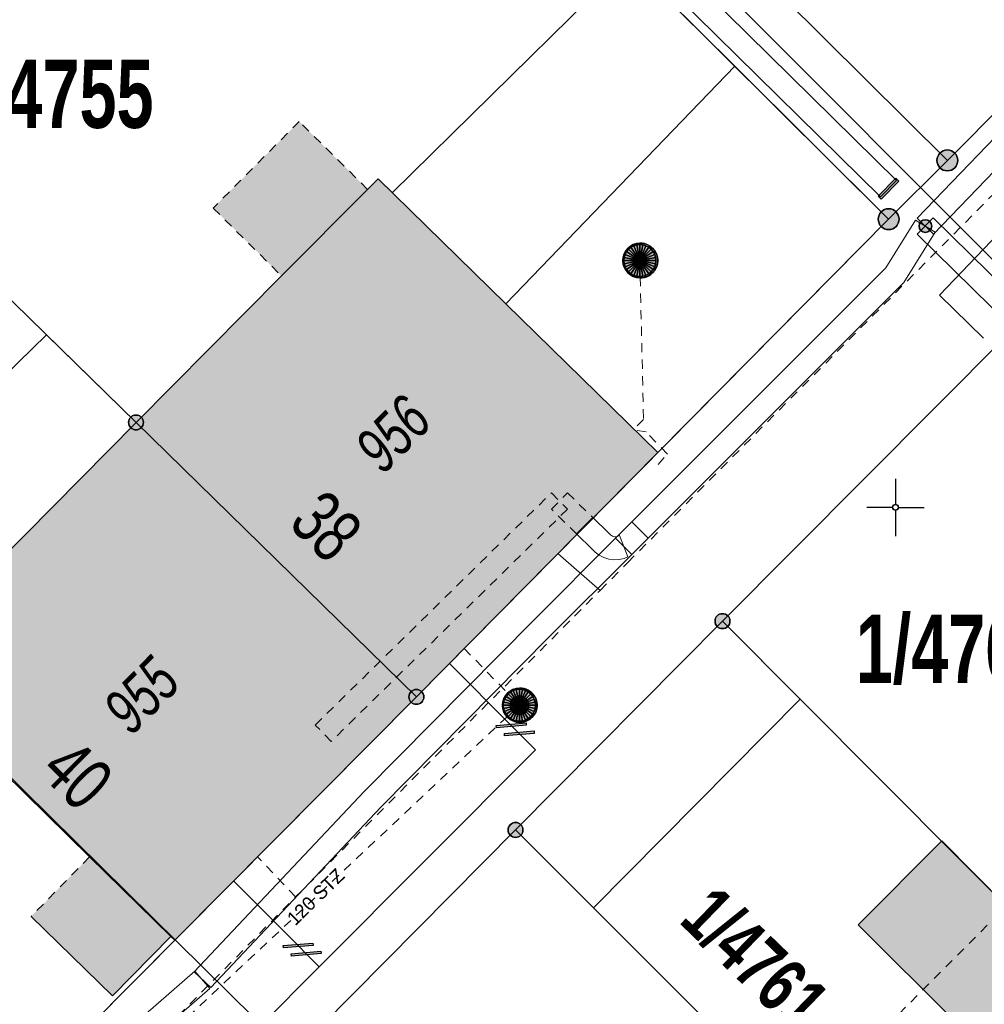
# Model space of a CAD drawing. Header units: metres. Extents: x 2695560 to 2696939, y 1260491 to 1262050.
# Tile 370 of 656: x 2695907 to 2695928, y 1260989 to 1261010. Entities that reach past the tile are written whole.
import ezdxf

# ---------------------------------------------------------------- set-up
doc = ezdxf.new("R2010")
doc.units = ezdxf.units.M
doc.linetypes.add('AUSGEZOGEN', pattern=[0])
doc.linetypes.add('VERDECKT2_S2', pattern=[0.36, 0.2, -0.16])
for name, color, linetype in [('XR$1$AV_Flächen (EO)', 7, 'AUSGEZOGEN'), ('XR$1$AV_Gebäudeflächen (BB)', 7, 'AUSGEZOGEN'), ('XR$1$AV_Gebäudeflächen (EO)', 7, 'AUSGEZOGEN'), ('XR$1$AV_Grenzpunkte', 7, 'AUSGEZOGEN'), ('XR$1$AV_Grundstück-Nr.', 7, 'AUSGEZOGEN'), ('XR$1$AV_Haus-Nr.', 7, 'AUSGEZOGEN'), ('XR$1$AV_Koordinatennetzpunkte', 7, 'AUSGEZOGEN'), ('XR$1$AV_Linien (BB)', 7, 'AUSGEZOGEN'), ('XR$1$AV_Versicherung-Nr.', 7, 'AUSGEZOGEN'), ('XR$1$AW_LK_Schachtdeckel', 24, 'AUSGEZOGEN'), ('XR$1$EW_LK_Knoten', 1, 'AUSGEZOGEN'), ('XR$1$GA_LK_Rohrleitungsteil', 32, 'AUSGEZOGEN'), ('XR$1$Liegenschaftsgrenzen', 7, 'AUSGEZOGEN'), ('XR$1$PFAV', 255, 'AUSGEZOGEN'), ('XR$1$PFAW', 255, 'AUSGEZOGEN'), ('XR$1$RAEW', 8, 'AUSGEZOGEN'), ('XR$1$RP_Abstandslinie', 7, 'AUSGEZOGEN')]:
    doc.layers.add(name, color=color, linetype=linetype)
for name, color, linetype, lineweight in [('XR$2$ABW-Linie-R-ungenau', 4, 'VERDECKT2_S2', 18), ('XR$2$ABW-Punkt', 6, 'AUSGEZOGEN', 18), ('XR$2$ELE-LinieFlaeche-genau', 1, 'AUSGEZOGEN', 18), ('XR$2$ELE-LinieFlaeche-ungenau', 1, 'VERDECKT2_S2', 18), ('XR$2$GAS-Linie-genau', 12, 'AUSGEZOGEN', 18), ('XR$2$KOM-Linie-U-genau', 91, 'AUSGEZOGEN', 18), ('XR$2$WAS-Linie-genau', 5, 'AUSGEZOGEN', 18), ('XR$2$WAS-Linie-ungenau', 5, 'VERDECKT2_S2', 18), ('XR$2$WEI-Text', 59, 'AUSGEZOGEN', 18)]:
    doc.layers.add(name, color=color, linetype=linetype, lineweight=lineweight)
doc.styles.add('ARIAL', font='arial.ttf')
doc.styles.add('TXT', font='txt')

# ---------------------------------------------------------------- blocks, each defined once
blk = doc.blocks.new('BAV15')
at = {"layer": 'XR$1$PFAV', "transparency": 33554687}
blk.add_hatch(color=7, dxfattribs=at).paths.add_polyline_path([(0.5, 0), (0.49, 0.101), (0.459, 0.197), (0.41, 0.286), (0.344, 0.362), (0.264, 0.424), (0.174, 0.469), (0.076, 0.494), (-0.025, 0.499), (-0.125, 0.484), (-0.22, 0.449), (-0.306, 0.395), (-0.379, 0.326), (-0.437, 0.243), (-0.477, 0.15), (-0.497, 0.051), (-0.497, -0.051), (-0.477, -0.15), (-0.437, -0.243), (-0.379, -0.326), (-0.306, -0.395), (-0.22, -0.449), (-0.125, -0.484), (-0.025, -0.499), (0.076, -0.494), (0.174, -0.469), (0.264, -0.424), (0.344, -0.362), (0.41, -0.286), (0.459, -0.197), (0.49, -0.101)])
at = {"color": 7, "transparency": 33554687}
for start, end in [(90, 270), (270, 90)]:
    blk.add_arc((0, 0), 0.5, start, end, dxfattribs=at)
at = {"layer": 'XR$1$PFAV', "transparency": 33554687}
blk.add_circle((0, 0), 0.5, dxfattribs=at)
blk = doc.blocks.new('BAV2041')
at = {"color": 7, "transparency": 33554687}
for p, q in [((0, 0.5), (0, 0.05)), ((-0.05, 0), (-0.5, 0)), ((0.05, 0), (0.5, 0)), ((0, -0.05), (0, -0.5))]:
    blk.add_line(p, q, dxfattribs=at)
blk.add_circle((0, 0), 0.05, dxfattribs=at)
for start, end in [(90, 270), (270, 90)]:
    blk.add_arc((0, 0), 0.05, start, end, dxfattribs=at)
blk = doc.blocks.new('BAW2082')
at = {"layer": 'XR$1$PFAW', "transparency": 33554687}
blk.add_hatch(color=7, dxfattribs=at).paths.add_polyline_path([(0.509, -0.003), (0.499, 0.098), (0.469, 0.194), (0.42, 0.283), (0.354, 0.359), (0.274, 0.421), (0.183, 0.466), (0.085, 0.491), (-0.016, 0.496), (-0.116, 0.481), (-0.211, 0.446), (-0.297, 0.392), (-0.37, 0.323), (-0.428, 0.24), (-0.468, 0.147), (-0.488, 0.047), (-0.488, -0.054), (-0.468, -0.153), (-0.428, -0.246), (-0.37, -0.329), (-0.297, -0.398), (-0.211, -0.452), (-0.116, -0.487), (-0.016, -0.502), (0.085, -0.497), (0.183, -0.472), (0.274, -0.427), (0.354, -0.366), (0.42, -0.289), (0.469, -0.2), (0.499, -0.104)])
at = {"transparency": 33554687}
for start, end in [(91.1948, 268.8052), (268.8052, 91.1948)]:
    blk.add_arc((0.01, 0), 0.5, start, end, dxfattribs=at)
at = {"layer": 'XR$1$PFAW', "transparency": 33554687}
blk.add_circle((0.009, -0.003), 0.5, dxfattribs=at)
blk = doc.blocks.new('BAW2088')
at = {"layer": 'XR$1$PFAW', "transparency": 33554687}
blk.add_hatch(color=253, dxfattribs=at).paths.add_polyline_path([(0.51, 0), (0.5, 0.101), (0.47, 0.197), (0.421, 0.286), (0.355, 0.362), (0.275, 0.424), (0.184, 0.469), (0.086, 0.494), (-0.015, 0.499), (-0.115, 0.484), (-0.21, 0.449), (-0.296, 0.395), (-0.369, 0.326), (-0.427, 0.243), (-0.467, 0.15), (-0.487, 0.051), (-0.487, -0.051), (-0.467, -0.15), (-0.427, -0.243), (-0.369, -0.326), (-0.296, -0.395), (-0.21, -0.449), (-0.115, -0.484), (-0.015, -0.499), (0.086, -0.494), (0.184, -0.469), (0.275, -0.424), (0.355, -0.362), (0.421, -0.286), (0.47, -0.197), (0.5, -0.101)])
at = {"transparency": 33554687}
for start, end in [(91.1948, 268.8052), (268.8052, 91.1948)]:
    blk.add_arc((0.01, 0), 0.5, start, end, dxfattribs=at)
at = {"layer": 'XR$1$PFAW', "transparency": 33554687}
blk.add_circle((0.01, 0), 0.5, dxfattribs=at)
blk = doc.blocks.new('BGA2013')
at = {"transparency": 33554687}
blk.add_hatch(color=36, dxfattribs=at).paths.add_polyline_path([(-0.291, -0.409), (0.352, 0.357), (0.291, 0.409), (-0.352, -0.357)])
at = {"color": 32, "transparency": 33554687}
blk.add_lwpolyline([(-0.291, -0.409), (-0.352, -0.357), (0.291, 0.409), (0.352, 0.357), (-0.291, -0.409)], close=True, dxfattribs=at)
blk = doc.blocks.new('BEW957')
at = {"layer": 'XR$1$RAEW', "transparency": 33554687}
blk.add_hatch(color=1, dxfattribs=at).paths.add_polyline_path([(-0.5, 0), (-0.497, -0.051), (-0.49, -0.101), (-0.477, -0.15), (-0.459, -0.197), (-0.437, -0.243), (-0.41, -0.286), (-0.379, -0.326), (-0.344, -0.362), (-0.306, -0.395), (-0.264, -0.424), (-0.22, -0.449), (-0.174, -0.469), (-0.125, -0.484), (-0.076, -0.494), (-0.025, -0.499), (0.025, -0.499), (0.076, -0.494), (0.125, -0.484), (0.174, -0.469), (0.22, -0.449), (0.264, -0.424), (0.306, -0.395), (0.344, -0.362), (0.379, -0.326), (0.41, -0.286), (0.437, -0.243), (0.459, -0.197), (0.477, -0.15), (0.49, -0.101), (0.497, -0.051), (0.5, 0), (0.497, 0.051), (0.49, 0.101), (0.477, 0.15), (0.459, 0.197), (0.437, 0.243), (0.41, 0.286), (0.379, 0.326), (0.344, 0.362), (0.306, 0.395), (0.264, 0.424), (0.22, 0.449), (0.174, 0.469), (0.125, 0.484), (0.076, 0.494), (0.025, 0.499), (-0.025, 0.499), (-0.076, 0.494), (-0.125, 0.484), (-0.174, 0.469), (-0.22, 0.449), (-0.264, 0.424), (-0.306, 0.395), (-0.344, 0.362), (-0.379, 0.326), (-0.41, 0.286), (-0.437, 0.243), (-0.459, 0.197), (-0.477, 0.15), (-0.49, 0.101), (-0.497, 0.051)])
at = {"color": 1, "transparency": 33554687}
for start, end in [(90, 180), (180, 270), (0, 90), (270, 0)]:
    blk.add_arc((0, 0), 0.5, start, end, dxfattribs=at)
at = {"layer": 'XR$1$RAEW', "color": 1, "transparency": 33554687}
blk.add_circle((0, 0), 0.5, dxfattribs=at)
blk = doc.blocks.new('BEWG5')
at = {"transparency": 33554687}
blk.add_hatch(color=1, dxfattribs=at).paths.add_polyline_path([(-0.083375, -0.5), (0.083375, -0.5), (0.083375, 0.5), (-0.083375, 0.5)])
at = {"color": 1, "transparency": 33554687}
blk.add_lwpolyline([(-0.083375, -0.5), (0.083375, -0.5), (0.083375, 0.5), (-0.083375, 0.5), (-0.083375, -0.5)], close=True, dxfattribs=at)
blk = doc.blocks.new('ABW-NORMSCHACHT_WEITERE')
at = {"layer": 'XR$2$ABW-Punkt', "linetype": 'AUSGEZOGEN', "lineweight": 25, "transparency": 33554687}
for points in [[(-196, 39, 2500), (0, 0, 2500), (-200, 0, 2500)], [(-196, 39), (0, 0), (-200, 0)], [(-196, 39, 2500), (-196, 39), (-200, 0), (-200, 0, 2500)], [(-200, 0, 2500), (0, 0, 2500), (-196, -39, 2500)], [(-200, 0), (0, 0), (-196, -39)], [(-185, 77, 2500), (0, 0, 2500), (-196, 39, 2500)], [(-185, 77), (0, 0), (-196, 39)], [(-185, 77, 2500), (-185, 77), (-196, 39), (-196, 39, 2500)], [(-196, -39, 2500), (0, 0, 2500), (-185, -77, 2500)], [(-196, -39), (0, 0), (-185, -77)], [(-166, 111, 2500), (0, 0, 2500), (-185, 77, 2500)], [(-166, 111), (0, 0), (-185, 77)], [(-166, 111, 2500), (-166, 111), (-185, 77), (-185, 77, 2500)], [(-185, -77, 2500), (0, 0, 2500), (-166, -111, 2500)], [(-185, -77), (0, 0), (-166, -111)], [(-141, 141, 2500), (0, 0, 2500), (-166, 111, 2500)], [(-141, 141), (0, 0), (-166, 111)], [(-141, 141, 2500), (-141, 141), (-166, 111), (-166, 111, 2500)], [(-166, -111, 2500), (0, 0, 2500), (-141, -141, 2500)], [(-166, -111), (0, 0), (-141, -141)], [(-111, 166, 2500), (0, 0, 2500), (-141, 141, 2500)], [(-111, 166), (0, 0), (-141, 141)], [(-111, 166, 2500), (-111, 166), (-141, 141), (-141, 141, 2500)], [(-141, -141, 2500), (0, 0, 2500), (-111, -166, 2500)], [(-141, -141), (0, 0), (-111, -166)], [(-77, 185, 2500), (0, 0, 2500), (-111, 166, 2500)], [(-77, 185), (0, 0), (-111, 166)], [(-77, 185, 2500), (-77, 185), (-111, 166), (-111, 166, 2500)], [(-111, -166, 2500), (0, 0, 2500), (-77, -185, 2500)], [(-111, -166), (0, 0), (-77, -185)], [(-39, 196, 2500), (0, 0, 2500), (-77, 185, 2500)], [(-39, 196), (0, 0), (-77, 185)], [(-39, 196, 2500), (-39, 196), (-77, 185), (-77, 185, 2500)], [(-77, -185, 2500), (0, 0, 2500), (-39, -196, 2500)], [(-77, -185), (0, 0), (-39, -196)], [(0, 200, 2500), (0, 0, 2500), (-39, 196, 2500)], [(0, 200), (0, 0), (-39, 196)], [(0, 200, 2500), (0, 200), (-39, 196), (-39, 196, 2500)], [(-39, -196, 2500), (0, 0, 2500), (0, -200, 2500)], [(-39, -196), (0, 0), (0, -200)], [(39, 196, 2500), (0, 0, 2500), (0, 200, 2500)], [(39, 196), (0, 0), (0, 200)], [(39, 196, 2500), (39, 196), (0, 200), (0, 200, 2500)], [(77, 185, 2500), (0, 0, 2500), (39, 196, 2500)], [(77, 185), (0, 0), (39, 196)], [(111, 166, 2500), (0, 0, 2500), (77, 185, 2500)], [(111, 166), (0, 0), (77, 185)], [(141, 141, 2500), (0, 0, 2500), (111, 166, 2500)], [(141, 141), (0, 0), (111, 166)], [(166, 111, 2500), (0, 0, 2500), (141, 141, 2500)], [(166, 111), (0, 0), (141, 141)], [(185, 77, 2500), (0, 0, 2500), (166, 111, 2500)], [(185, 77), (0, 0), (166, 111)], [(196, 39, 2500), (0, 0, 2500), (185, 77, 2500)], [(196, 39), (0, 0), (185, 77)], [(200, 0, 2500), (0, 0, 2500), (196, 39, 2500)], [(200, 0), (0, 0), (196, 39)], [(0, -200, 2500), (0, 0, 2500), (39, -196, 2500)], [(39, -196, 2500), (0, 0, 2500), (77, -185, 2500)], [(77, -185, 2500), (0, 0, 2500), (111, -166, 2500)], [(111, -166, 2500), (0, 0, 2500), (141, -141, 2500)], [(141, -141, 2500), (0, 0, 2500), (166, -111, 2500)], [(166, -111, 2500), (0, 0, 2500), (185, -77, 2500)], [(185, -77, 2500), (0, 0, 2500), (196, -39, 2500)], [(196, -39, 2500), (0, 0, 2500), (200, 0, 2500)], [(0, -200), (0, 0), (39, -196)], [(39, -196), (0, 0), (77, -185)], [(77, -185), (0, 0), (111, -166)], [(111, -166), (0, 0), (141, -141)], [(141, -141), (0, 0), (166, -111)], [(166, -111), (0, 0), (185, -77)], [(185, -77), (0, 0), (196, -39)], [(196, -39), (0, 0), (200, 0)], [(77, 185, 2500), (77, 185), (39, 196), (39, 196, 2500)], [(111, 166, 2500), (111, 166), (77, 185), (77, 185, 2500)], [(141, 141, 2500), (141, 141), (111, 166), (111, 166, 2500)], [(166, 111, 2500), (166, 111), (141, 141), (141, 141, 2500)], [(185, 77, 2500), (185, 77), (166, 111), (166, 111, 2500)], [(196, 39, 2500), (196, 39), (185, 77), (185, 77, 2500)], [(200, 0, 2500), (200, 0), (196, 39), (196, 39, 2500)], [(-200, 0, 2500), (-200, 0), (-196, -39), (-196, -39, 2500)], [(-196, -39, 2500), (-196, -39), (-185, -77), (-185, -77, 2500)], [(-185, -77, 2500), (-185, -77), (-166, -111), (-166, -111, 2500)], [(-166, -111, 2500), (-166, -111), (-141, -141), (-141, -141, 2500)], [(-141, -141, 2500), (-141, -141), (-111, -166), (-111, -166, 2500)], [(-111, -166, 2500), (-111, -166), (-77, -185), (-77, -185, 2500)], [(-77, -185, 2500), (-77, -185), (-39, -196), (-39, -196, 2500)], [(-39, -196, 2500), (-39, -196), (0, -200), (0, -200, 2500)], [(0, -200, 2500), (0, -200), (39, -196), (39, -196, 2500)], [(39, -196, 2500), (39, -196), (77, -185), (77, -185, 2500)], [(77, -185, 2500), (77, -185), (111, -166), (111, -166, 2500)], [(111, -166, 2500), (111, -166), (141, -141), (141, -141, 2500)], [(141, -141, 2500), (141, -141), (166, -111), (166, -111, 2500)], [(166, -111, 2500), (166, -111), (185, -77), (185, -77, 2500)], [(185, -77, 2500), (185, -77), (196, -39), (196, -39, 2500)], [(196, -39, 2500), (196, -39), (200, 0), (200, 0, 2500)]]:
    blk.add_3dface(points, dxfattribs=at)
blk = doc.blocks.new('ABW-SCHLAMMSAMMLER_RUND')
at = {"layer": 'XR$2$ABW-Punkt', "linetype": 'AUSGEZOGEN', "lineweight": 13, "transparency": 33554687}
for p, q in [((-70, 75, 2500), (70, 75, 2500)), ((-70, -75, 2500), (70, -75, 2500))]:
    blk.add_line(p, q, dxfattribs=at)
blk.add_polyline3d([(90, 0, 2500), (0, 0, 2500), (-90, 0, 2500)], dxfattribs=at)
at = {"layer": 'XR$2$ABW-Punkt', "linetype": 'AUSGEZOGEN', "lineweight": 25, "transparency": 33554687}
for points in [[(-147, 29, 2500), (0, 0, 2500), (-150, 0, 2500)], [(-147, 29), (0, 0), (-150, 0)], [(-147, 29, 2500), (-147, 29), (-150, 0), (-150, 0, 2500)], [(-150, 0, 2500), (0, 0, 2500), (-147, -29, 2500)], [(-150, 0), (0, 0), (-147, -29)], [(-139, 57, 2500), (0, 0, 2500), (-147, 29, 2500)], [(-139, 57), (0, 0), (-147, 29)], [(-139, 57, 2500), (-139, 57), (-147, 29), (-147, 29, 2500)], [(-147, -29, 2500), (0, 0, 2500), (-139, -57, 2500)], [(-147, -29), (0, 0), (-139, -57)], [(-125, 83, 2500), (0, 0, 2500), (-139, 57, 2500)], [(-125, 83), (0, 0), (-139, 57)], [(-125, 83, 2500), (-125, 83), (-139, 57), (-139, 57, 2500)], [(-139, -57, 2500), (0, 0, 2500), (-125, -83, 2500)], [(-139, -57), (0, 0), (-125, -83)], [(-106, 106, 2500), (0, 0, 2500), (-125, 83, 2500)], [(-106, 106), (0, 0), (-125, 83)], [(-106, 106, 2500), (-106, 106), (-125, 83), (-125, 83, 2500)], [(-125, -83, 2500), (0, 0, 2500), (-106, -106, 2500)], [(-125, -83), (0, 0), (-106, -106)], [(-83, 125, 2500), (0, 0, 2500), (-106, 106, 2500)], [(-83, 125), (0, 0), (-106, 106)], [(-83, 125, 2500), (-83, 125), (-106, 106), (-106, 106, 2500)], [(-106, -106, 2500), (0, 0, 2500), (-83, -125, 2500)], [(-106, -106), (0, 0), (-83, -125)], [(-57, 139, 2500), (0, 0, 2500), (-83, 125, 2500)], [(-57, 139), (0, 0), (-83, 125)], [(-57, 139, 2500), (-57, 139), (-83, 125), (-83, 125, 2500)], [(-83, -125, 2500), (0, 0, 2500), (-57, -139, 2500)], [(-83, -125), (0, 0), (-57, -139)], [(-29, 147, 2500), (0, 0, 2500), (-57, 139, 2500)], [(-29, 147), (0, 0), (-57, 139)], [(-29, 147, 2500), (-29, 147), (-57, 139), (-57, 139, 2500)], [(-57, -139, 2500), (0, 0, 2500), (-29, -147, 2500)], [(-57, -139), (0, 0), (-29, -147)], [(0, 150, 2500), (0, 0, 2500), (-29, 147, 2500)], [(0, 150), (0, 0), (-29, 147)], [(0, 150, 2500), (0, 150), (-29, 147), (-29, 147, 2500)], [(-29, -147, 2500), (0, 0, 2500), (0, -150, 2500)], [(-29, -147), (0, 0), (0, -150)], [(29, 147, 2500), (0, 0, 2500), (0, 150, 2500)], [(29, 147), (0, 0), (0, 150)], [(29, 147, 2500), (29, 147), (0, 150), (0, 150, 2500)], [(57, 139, 2500), (0, 0, 2500), (29, 147, 2500)], [(57, 139), (0, 0), (29, 147)], [(83, 125, 2500), (0, 0, 2500), (57, 139, 2500)], [(83, 125), (0, 0), (57, 139)], [(106, 106, 2500), (0, 0, 2500), (83, 125, 2500)], [(106, 106), (0, 0), (83, 125)], [(125, 83, 2500), (0, 0, 2500), (106, 106, 2500)], [(125, 83), (0, 0), (106, 106)], [(139, 57, 2500), (0, 0, 2500), (125, 83, 2500)], [(139, 57), (0, 0), (125, 83)], [(147, 29, 2500), (0, 0, 2500), (139, 57, 2500)], [(147, 29), (0, 0), (139, 57)], [(150, 0, 2500), (0, 0, 2500), (147, 29, 2500)], [(150, 0), (0, 0), (147, 29)], [(0, -150, 2500), (0, 0, 2500), (29, -147, 2500)], [(29, -147, 2500), (0, 0, 2500), (57, -139, 2500)], [(57, -139, 2500), (0, 0, 2500), (83, -125, 2500)], [(83, -125, 2500), (0, 0, 2500), (106, -106, 2500)], [(106, -106, 2500), (0, 0, 2500), (125, -83, 2500)], [(125, -83, 2500), (0, 0, 2500), (139, -57, 2500)], [(139, -57, 2500), (0, 0, 2500), (147, -29, 2500)], [(147, -29, 2500), (0, 0, 2500), (150, 0, 2500)], [(0, -150), (0, 0), (29, -147)], [(29, -147), (0, 0), (57, -139)], [(57, -139), (0, 0), (83, -125)], [(83, -125), (0, 0), (106, -106)], [(106, -106), (0, 0), (125, -83)], [(125, -83), (0, 0), (139, -57)], [(139, -57), (0, 0), (147, -29)], [(147, -29), (0, 0), (150, 0)], [(57, 139, 2500), (57, 139), (29, 147), (29, 147, 2500)], [(83, 125, 2500), (83, 125), (57, 139), (57, 139, 2500)], [(106, 106, 2500), (106, 106), (83, 125), (83, 125, 2500)], [(125, 83, 2500), (125, 83), (106, 106), (106, 106, 2500)], [(139, 57, 2500), (139, 57), (125, 83), (125, 83, 2500)], [(147, 29, 2500), (147, 29), (139, 57), (139, 57, 2500)], [(150, 0, 2500), (150, 0), (147, 29), (147, 29, 2500)], [(-150, 0, 2500), (-150, 0), (-147, -29), (-147, -29, 2500)], [(-147, -29, 2500), (-147, -29), (-139, -57), (-139, -57, 2500)], [(-139, -57, 2500), (-139, -57), (-125, -83), (-125, -83, 2500)], [(-125, -83, 2500), (-125, -83), (-106, -106), (-106, -106, 2500)], [(-106, -106, 2500), (-106, -106), (-83, -125), (-83, -125, 2500)], [(-83, -125, 2500), (-83, -125), (-57, -139), (-57, -139, 2500)], [(-57, -139, 2500), (-57, -139), (-29, -147), (-29, -147, 2500)], [(-29, -147, 2500), (-29, -147), (0, -150), (0, -150, 2500)], [(0, -150, 2500), (0, -150), (29, -147), (29, -147, 2500)], [(29, -147, 2500), (29, -147), (57, -139), (57, -139, 2500)], [(57, -139, 2500), (57, -139), (83, -125), (83, -125, 2500)], [(83, -125, 2500), (83, -125), (106, -106), (106, -106, 2500)], [(106, -106, 2500), (106, -106), (125, -83), (125, -83, 2500)], [(125, -83, 2500), (125, -83), (139, -57), (139, -57, 2500)], [(139, -57, 2500), (139, -57), (147, -29), (147, -29, 2500)], [(147, -29, 2500), (147, -29), (150, 0), (150, 0, 2500)]]:
    blk.add_3dface(points, dxfattribs=at)
blk = doc.blocks.new('ABW-DECKEL')
at = {"layer": 'XR$2$ABW-Punkt', "linetype": 'AUSGEZOGEN', "lineweight": 25, "transparency": 33554687}
for points in [[(-247, 247, 2500), (0, 0, 2500), (-291, 194, 2500)], [(-247, 247), (0, 0), (-291, 194)], [(-247, 247, 2500), (-247, 247), (-291, 194), (-291, 194, 2500)], [(-194, 291, 2500), (0, 0, 2500), (-247, 247, 2500)], [(-194, 291), (0, 0), (-247, 247)], [(-194, 291, 2500), (-194, 291), (-247, 247), (-247, 247, 2500)], [(-134, 323, 2500), (0, 0, 2500), (-194, 291, 2500)], [(-134, 323), (0, 0), (-194, 291)], [(-134, 323, 2500), (-134, 323), (-194, 291), (-194, 291, 2500)], [(-68, 343, 2500), (0, 0, 2500), (-134, 323, 2500)], [(-68, 343), (0, 0), (-134, 323)], [(-68, 343, 2500), (-68, 343), (-134, 323), (-134, 323, 2500)], [(0, 350, 2500), (0, 0, 2500), (-68, 343, 2500)], [(0, 350), (0, 0), (-68, 343)], [(0, 350, 2500), (0, 350), (-68, 343), (-68, 343, 2500)], [(68, 343, 2500), (0, 0, 2500), (0, 350, 2500)], [(68, 343), (0, 0), (0, 350)], [(68, 343, 2500), (68, 343), (0, 350), (0, 350, 2500)], [(134, 323, 2500), (0, 0, 2500), (68, 343, 2500)], [(134, 323), (0, 0), (68, 343)], [(194, 291, 2500), (0, 0, 2500), (134, 323, 2500)], [(194, 291), (0, 0), (134, 323)], [(247, 247, 2500), (0, 0, 2500), (194, 291, 2500)], [(247, 247), (0, 0), (194, 291)], [(291, 194, 2500), (0, 0, 2500), (247, 247, 2500)], [(291, 194), (0, 0), (247, 247)], [(134, 323, 2500), (134, 323), (68, 343), (68, 343, 2500)], [(194, 291, 2500), (194, 291), (134, 323), (134, 323, 2500)], [(247, 247, 2500), (247, 247), (194, 291), (194, 291, 2500)], [(291, 194, 2500), (291, 194), (247, 247), (247, 247, 2500)], [(-343, 68, 2500), (0, 0, 2500), (-350, 0, 2500)], [(-343, 68), (0, 0), (-350, 0)], [(-343, 68, 2500), (-343, 68), (-350, 0), (-350, 0, 2500)], [(-350, 0, 2500), (0, 0, 2500), (-343, -68, 2500)], [(-350, 0), (0, 0), (-343, -68)], [(-323, 134, 2500), (0, 0, 2500), (-343, 68, 2500)], [(-323, 134), (0, 0), (-343, 68)], [(-323, 134, 2500), (-323, 134), (-343, 68), (-343, 68, 2500)], [(-343, -68, 2500), (0, 0, 2500), (-323, -134, 2500)], [(-343, -68), (0, 0), (-323, -134)], [(-291, 194, 2500), (0, 0, 2500), (-323, 134, 2500)], [(-291, 194), (0, 0), (-323, 134)], [(-291, 194, 2500), (-291, 194), (-323, 134), (-323, 134, 2500)], [(-323, -134, 2500), (0, 0, 2500), (-291, -194, 2500)], [(-323, -134), (0, 0), (-291, -194)], [(-291, -194, 2500), (0, 0, 2500), (-247, -247, 2500)], [(-291, -194), (0, 0), (-247, -247)], [(-247, -247, 2500), (0, 0, 2500), (-194, -291, 2500)], [(-247, -247), (0, 0), (-194, -291)], [(-194, -291, 2500), (0, 0, 2500), (-134, -323, 2500)], [(-194, -291), (0, 0), (-134, -323)], [(-134, -323, 2500), (0, 0, 2500), (-68, -343, 2500)], [(-134, -323), (0, 0), (-68, -343)], [(-68, -343, 2500), (0, 0, 2500), (0, -350, 2500)], [(-68, -343), (0, 0), (0, -350)], [(323, 134, 2500), (0, 0, 2500), (291, 194, 2500)], [(323, 134), (0, 0), (291, 194)], [(343, 68, 2500), (0, 0, 2500), (323, 134, 2500)], [(343, 68), (0, 0), (323, 134)], [(350, 0, 2500), (0, 0, 2500), (343, 68, 2500)], [(350, 0), (0, 0), (343, 68)], [(0, -350, 2500), (0, 0, 2500), (68, -343, 2500)], [(68, -343, 2500), (0, 0, 2500), (134, -323, 2500)], [(134, -323, 2500), (0, 0, 2500), (194, -291, 2500)], [(194, -291, 2500), (0, 0, 2500), (247, -247, 2500)], [(247, -247, 2500), (0, 0, 2500), (291, -194, 2500)], [(291, -194, 2500), (0, 0, 2500), (323, -134, 2500)], [(323, -134, 2500), (0, 0, 2500), (343, -68, 2500)], [(343, -68, 2500), (0, 0, 2500), (350, 0, 2500)], [(0, -350), (0, 0), (68, -343)], [(68, -343), (0, 0), (134, -323)], [(134, -323), (0, 0), (194, -291)], [(194, -291), (0, 0), (247, -247)], [(247, -247), (0, 0), (291, -194)], [(291, -194), (0, 0), (323, -134)], [(323, -134), (0, 0), (343, -68)], [(343, -68), (0, 0), (350, 0)], [(323, 134, 2500), (323, 134), (291, 194), (291, 194, 2500)], [(343, 68, 2500), (343, 68), (323, 134), (323, 134, 2500)], [(350, 0, 2500), (350, 0), (343, 68), (343, 68, 2500)], [(-350, 0, 2500), (-350, 0), (-343, -68), (-343, -68, 2500)], [(-343, -68, 2500), (-343, -68), (-323, -134), (-323, -134, 2500)], [(-323, -134, 2500), (-323, -134), (-291, -194), (-291, -194, 2500)], [(-291, -194, 2500), (-291, -194), (-247, -247), (-247, -247, 2500)], [(247, -247, 2500), (247, -247), (291, -194), (291, -194, 2500)], [(291, -194, 2500), (291, -194), (323, -134), (323, -134, 2500)], [(323, -134, 2500), (323, -134), (343, -68), (343, -68, 2500)], [(343, -68, 2500), (343, -68), (350, 0), (350, 0, 2500)], [(-247, -247, 2500), (-247, -247), (-194, -291), (-194, -291, 2500)], [(-194, -291, 2500), (-194, -291), (-134, -323), (-134, -323, 2500)], [(-134, -323, 2500), (-134, -323), (-68, -343), (-68, -343, 2500)], [(-68, -343, 2500), (-68, -343), (0, -350), (0, -350, 2500)], [(0, -350, 2500), (0, -350), (68, -343), (68, -343, 2500)], [(68, -343, 2500), (68, -343), (134, -323), (134, -323, 2500)], [(134, -323, 2500), (134, -323), (194, -291), (194, -291, 2500)], [(194, -291, 2500), (194, -291), (247, -247), (247, -247, 2500)]]:
    blk.add_3dface(points, dxfattribs=at)

msp = doc.modelspace()

# ---------------------------------------------------------------- hatches: boundary and pattern name
at = {"layer": 'XR$1$AV_Gebäudeflächen (BB)', "true_color": 0xd2d2d2, "transparency": 33554687}
for points in [[(2695909.42, 1261001.66), (2695915.53, 1260995.68), (2695920.791, 1261001.002), (2695917.482, 1261004.242), (2695914.695, 1261006.97), (2695914.466, 1261006.739), (2695912.591, 1261004.852)], [(2695915.53, 1260995.68), (2695909.42, 1261001.66), (2695904.176, 1260996.349), (2695908.41, 1260992.194), (2695910.178, 1260990.46), (2695910.264, 1260990.376)], [(2695924.59, 1260985.88), (2695930.72, 1260979.86), (2695935.17, 1260984.42), (2695929.1, 1260990.4), (2695926.977, 1260992.544), (2695925.155, 1260990.715), (2695927.287, 1260988.59)]]:
    msp.add_hatch(color=254, dxfattribs=at).paths.add_polyline_path(points)
at = {"layer": 'XR$1$AV_Gebäudeflächen (EO)', "true_color": 0xebebeb, "transparency": 33554687}
for points in [[(2695911.102, 1261006.332), (2695912.591, 1261004.852), (2695914.466, 1261006.739), (2695912.976, 1261008.219)], [(2695907.138, 1260990.897), (2695908.906, 1260989.162), (2695910.178, 1260990.46), (2695908.41, 1260992.194)]]:
    msp.add_hatch(color=7, dxfattribs=at).paths.add_polyline_path(points)

# ---------------------------------------------------------------- linework, layer by layer
at = {"layer": 'XR$1$AV_Flächen (EO)', "color": 7, "linetype": 'AUSGEZOGEN', "transparency": 33554687}
msp.add_line((2695912.591, 1261004.852), (2695914.466, 1261006.739), dxfattribs=at)
at = {"layer": 'XR$1$AV_Flächen (EO)', "color": 7, "linetype": 'VERDECKT2_S2', "transparency": 33554687}
for p, q in [((2695911.102, 1261006.332), (2695912.591, 1261004.852)), ((2695908.41, 1260992.194), (2695907.138, 1260990.897))]:
    msp.add_line(p, q, dxfattribs=at)
msp.add_lwpolyline([(2695914.466, 1261006.739), (2695912.976, 1261008.219), (2695911.102, 1261006.332)], dxfattribs=at)
at = {"layer": 'XR$1$AV_Flächen (EO)', "color": 7, "linetype": 'AUSGEZOGEN', "transparency": 33554687}
msp.add_lwpolyline([(2695907.138, 1260990.897), (2695908.906, 1260989.162), (2695910.178, 1260990.46), (2695908.41, 1260992.194)], dxfattribs=at)
at = {"layer": 'XR$1$AV_Linien (BB)', "color": 7, "linetype": 'AUSGEZOGEN', "transparency": 33554687}
for p, q in [((2695912.83, 1261019.01), (2695922.469, 1261009.423)), ((2695927.1, 1261007.37), (2695922.696, 1261011.746)), ((2695930.578, 1261010.869), (2695927.1, 1261007.37)), ((2695917.482, 1261004.242), (2695922.469, 1261009.423)), ((2695925.82, 1261006.09), (2695922.469, 1261009.423)), ((2695920.791, 1261001.002), (2695925.82, 1261006.09)), ((2695917.482, 1261004.242), (2695920.791, 1261001.002)), ((2695922.2, 1260997.33), (2695928.4, 1261003.56)), ((2695904.176, 1260996.349), (2695909.42, 1261001.66)), ((2695909.42, 1261001.66), (2695915.53, 1260995.68)), ((2695920.791, 1261001.002), (2695915.53, 1260995.68)), ((2695917.69, 1260992.78), (2695922.2, 1260997.33)), ((2695915.53, 1260995.68), (2695910.264, 1260990.376)), ((2695909.65, 1260984.67), (2695917.69, 1260992.78)), ((2695910.264, 1260990.376), (2695907.09, 1260987.18))]:
    msp.add_line(p, q, dxfattribs=at)
for points in [[(2695909.42, 1261001.66), (2695912.591, 1261004.852), (2695914.466, 1261006.739), (2695914.695, 1261006.97), (2695917.482, 1261004.242)], [(2695909.42, 1261001.66), (2695907.467, 1261003.568), (2695905.304, 1261001.461), (2695903.483, 1261003.33), (2695900.721, 1261000.233), (2695898.901, 1260995.255)], [(2695922.2, 1260997.33), (2695923.893, 1260995.629), (2695919.387, 1260991.083), (2695917.69, 1260992.78)], [(2695910.264, 1260990.376), (2695910.178, 1260990.46), (2695908.41, 1260992.194), (2695904.176, 1260996.349)], [(2695924.59, 1260985.88), (2695927.287, 1260988.59), (2695925.155, 1260990.715), (2695926.977, 1260992.544), (2695929.1, 1260990.4)]]:
    msp.add_lwpolyline(points, dxfattribs=at)
at = {"layer": 'XR$1$Liegenschaftsgrenzen', "color": 7, "linetype": 'AUSGEZOGEN', "transparency": 33554687}
for p, q in [((2695914.09, 1261020.3), (2695927.1, 1261007.37)), ((2695912.83, 1261019.01), (2695925.82, 1261006.09)), ((2695937.42, 1261017.75), (2695927.1, 1261007.37)), ((2695927.1, 1261007.37), (2695925.82, 1261006.09)), ((2695925.82, 1261006.09), (2695915.53, 1260995.68)), ((2695928.4, 1261003.56), (2695922.2, 1260997.33)), ((2695922.2, 1260997.33), (2695917.69, 1260992.78)), ((2695915.53, 1260995.68), (2695907.09, 1260987.18)), ((2695917.69, 1260992.78), (2695909.65, 1260984.67))]:
    msp.add_line(p, q, dxfattribs=at)
for points in [[(2695902.42, 1261008.5), (2695909.42, 1261001.66), (2695915.53, 1260995.68)], [(2695922.2, 1260997.33), (2695929.1, 1260990.4), (2695935.17, 1260984.42)], [(2695917.69, 1260992.78), (2695924.59, 1260985.88), (2695930.72, 1260979.86)]]:
    msp.add_lwpolyline(points, dxfattribs=at)
at = {"layer": 'XR$1$RP_Abstandslinie', "color": 7, "linetype": 'AUSGEZOGEN', "transparency": 33554687}
msp.add_lwpolyline([(2695815.92, 1261083.45), (2695852.53, 1261047.34), (2695889.71, 1261010.67), (2695915.9, 1260984.83), (2695942.7, 1260958.39), (2695972.35, 1260992.97), (2695942.13, 1261023.53), (2695912.25, 1261053.75), (2695881.66, 1261084.69), (2695850.32, 1261116.38)], dxfattribs=at)
at = {"layer": 'XR$2$ABW-Linie-R-ungenau', "linetype": 'VERDECKT2_S2', "transparency": 33554687}
for p, q in [((2695916.572, 1260996.736), (2695917.774, 1260995.497)), ((2695933.814, 1260996.567), (2695918.5, 1260981.199))]:
    msp.add_line(p, q, dxfattribs=at)
for points in [[(2695920.399, 1261005.188), (2695920.479, 1261001.725), (2695920.279, 1261001.525)], [(2695920.797, 1261000.747), (2695920.998, 1261000.971), (2695920.538, 1261001.454), (2695920.29, 1261001.49)], [(2695917.774, 1260995.497), (2695910.126, 1260988.301), (2695909.185, 1260987.427)]]:
    msp.add_lwpolyline(points, dxfattribs=at)
at = {"layer": 'XR$2$ELE-LinieFlaeche-genau', "linetype": 'AUSGEZOGEN', "transparency": 33554687}
for points in [[(2695925.64, 1261006.576), (2695912.238, 1261019.776), (2695912.588, 1261020.132), (2695925.99, 1261006.932), (2695925.64, 1261006.576)], [(2695926.439, 1261006.111), (2695933.078, 1261013.015), (2695933.075, 1261013.012), (2695933.068, 1261012.998), (2695933.064, 1261012.987), (2695933.061, 1261012.972), (2695933.061, 1261012.958), (2695933.064, 1261012.944), (2695933.068, 1261012.932), (2695933.079, 1261012.912), (2695932.836, 1261013.168), (2695933.2, 1261013.512), (2695933.485, 1261013.21), (2695933.524, 1261013.14), (2695933.548, 1261013.072), (2695933.561, 1261013.002), (2695933.561, 1261012.93), (2695933.548, 1261012.857), (2695933.524, 1261012.792), (2695933.489, 1261012.726), (2695933.448, 1261012.679), (2695926.799, 1261005.765), (2695926.439, 1261006.111)], [(2695920.224, 1260999.493), (2695925.756, 1261005.026), (2695926.407, 1261006.07), (2695926.831, 1261005.806), (2695926.15, 1261004.712), (2695920.578, 1260999.139), (2695920.224, 1260999.493)], [(2695941.31, 1260991.16), (2695926.444, 1261005.76), (2695926.794, 1261006.116), (2695941.66, 1260991.516), (2695941.31, 1260991.16)], [(2695919.372, 1260999.589), (2695919.721, 1260999.247), (2695919.757, 1260999.208), (2695919.778, 1260999.193), (2695919.802, 1260999.181), (2695919.829, 1260999.172), (2695919.855, 1260999.169), (2695919.881, 1260999.17), (2695919.908, 1260999.176), (2695919.954, 1260999.194), (2695920.14, 1260998.73), (2695920.056, 1260998.696), (2695919.947, 1260998.672), (2695919.833, 1260998.667), (2695919.721, 1260998.682), (2695919.614, 1260998.715), (2695919.514, 1260998.765), (2695919.423, 1260998.834), (2695919.363, 1260998.897), (2695919.022, 1260999.231), (2695919.372, 1260999.589)], [(2695919.87, 1260999.139), (2695920.224, 1260999.493), (2695920.578, 1260999.139), (2695920.224, 1260998.785), (2695919.87, 1260999.139)], [(2695910.684, 1260989.689), (2695914.396, 1260993.623), (2695918.071, 1260997.338), (2695919.87, 1260999.139), (2695920.224, 1260998.785), (2695918.425, 1260996.986), (2695914.756, 1260993.275), (2695911.048, 1260989.345), (2695910.684, 1260989.689)], [(2695903.854, 1260983.985), (2695905.711, 1260985.362), (2695910.702, 1260989.706), (2695911.03, 1260989.328), (2695906.025, 1260984.972), (2695904.152, 1260983.583), (2695903.854, 1260983.985)]]:
    msp.add_lwpolyline(points, close=True, dxfattribs=at)
at = {"layer": 'XR$2$ELE-LinieFlaeche-ungenau', "linetype": 'VERDECKT2_S2', "transparency": 33554687}
for points in [[(2695913.325, 1260995.066), (2695918.472, 1261000.126), (2695918.822, 1260999.77), (2695913.675, 1260994.71), (2695913.325, 1260995.066)], [(2695918.822, 1261000.127), (2695919.372, 1260999.589), (2695919.022, 1260999.231), (2695918.472, 1260999.769), (2695918.822, 1261000.127)]]:
    msp.add_lwpolyline(points, close=True, dxfattribs=at)
at = {"layer": 'XR$2$GAS-Linie-genau', "linetype": 'AUSGEZOGEN', "transparency": 33554687}
for p, q in [((2695917.594, 1260995.059), (2695916.248, 1260996.408)), ((2695917.77, 1260994.882), (2695917.594, 1260995.059)), ((2695911.546, 1260991.67), (2695912.95, 1260990.26)), ((2695912.95, 1260990.26), (2695913.126, 1260990.082)), ((2695913.126, 1260990.082), (2695913.408, 1260989.799)), ((2695910.164, 1260986.532), (2695913.408, 1260989.799))]:
    msp.add_line(p, q, dxfattribs=at)
msp.add_lwpolyline([(2695913.408, 1260989.799), (2695918.123, 1260994.528), (2695917.77, 1260994.882)], dxfattribs=at)
at = {"layer": 'XR$2$KOM-Linie-U-genau', "linetype": 'AUSGEZOGEN', "transparency": 33554687}
for p, q in [((2695920.869, 1261012.439), (2695915.005, 1261006.662)), ((2695920.869, 1261012.439), (2695944.18, 1260989.067)), ((2695929.741, 1261007.385), (2695926.932, 1261004.431)), ((2695926.932, 1261004.431), (2695927.886, 1261003.497))]:
    msp.add_line(p, q, dxfattribs=at)
at = {"layer": 'XR$2$WAS-Linie-genau', "linetype": 'AUSGEZOGEN', "transparency": 33554687}
msp.add_line((2695918.614, 1260998.802), (2695919.532, 1260998), dxfattribs=at)
at = {"layer": 'XR$2$WAS-Linie-ungenau', "linetype": 'VERDECKT2_S2', "transparency": 33554687}
for p, q in [((2695920.137, 1260998.609), (2695934.09, 1261012.666)), ((2695919.532, 1260998), (2695920.137, 1260998.609)), ((2695918.976, 1260997.44), (2695919.532, 1260998)), ((2695912.897, 1260991.319), (2695918.976, 1260997.44)), ((2695912.897, 1260991.319), (2695912.068, 1260992.196)), ((2695909.078, 1260987.448), (2695912.897, 1260991.319))]:
    msp.add_line(p, q, dxfattribs=at)

# ---------------------------------------------------------------- block references
at = {"layer": 'XR$1$AV_Grenzpunkte', "color": 7, "linetype": 'AUSGEZOGEN', "lineweight": -3, "transparency": 33554687}
for p, xscale, yscale in [((2695927.1, 1261007.37), 0.4549999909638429, 0.4549999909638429), ((2695925.82, 1261006.09), 0.4549999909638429, 0.4549999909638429), ((2695909.42, 1261001.66), 0.3249999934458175, 0.3249999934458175), ((2695922.2, 1260997.33), 0.3249999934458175, 0.3249999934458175), ((2695915.53, 1260995.68), 0.3249999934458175, 0.3249999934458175), ((2695917.69, 1260992.78), 0.3249999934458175, 0.3249999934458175)]:
    msp.add_blockref('BAV15', p, dxfattribs=dict(at, xscale=xscale, yscale=yscale))
at = {"layer": 'XR$1$AV_Koordinatennetzpunkte', "color": 7, "linetype": 'AUSGEZOGEN', "lineweight": -3, "transparency": 33554687, "xscale": 1.25, "yscale": 1.25}
msp.add_blockref('BAV2041', (2695925.97, 1260999.81), dxfattribs=at)
at = {"layer": 'XR$1$AW_LK_Schachtdeckel', "color": 24, "linetype": 'AUSGEZOGEN', "lineweight": -3, "transparency": 33554687}
for name, p, xscale, yscale in [('BAW2088', (2695920.402, 1261005.189), 0.7578193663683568, 0.7578193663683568), ('BAW2082', (2695917.777, 1260995.498), 0.7499999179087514, 0.7499999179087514)]:
    msp.add_blockref(name, p, dxfattribs=dict(at, xscale=xscale, yscale=yscale))
at = {"layer": 'XR$1$EW_LK_Knoten', "color": 1, "linetype": 'AUSGEZOGEN', "lineweight": -3, "transparency": 33554687, "xscale": 0.5499999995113, "yscale": 0.5499999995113, "rotation": 135.4374}
msp.add_blockref('BEWG5', (2695925.818, 1261006.755), dxfattribs=at)
at = {"layer": 'XR$1$EW_LK_Knoten', "color": 1, "linetype": 'AUSGEZOGEN', "lineweight": -3, "transparency": 33554687, "xscale": 0.2749999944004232, "yscale": 0.2749999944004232}
msp.add_blockref('BEW957', (2695926.622, 1261005.939), dxfattribs=at)
at = {"layer": 'XR$1$GA_LK_Rohrleitungsteil', "color": 32, "linetype": 'AUSGEZOGEN', "lineweight": -3, "transparency": 33554687}
for p, xscale, yscale, rotation in [((2695917.597, 1260995.06), 0.6499999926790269, 0.6499999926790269, 134.9325), ((2695917.773, 1260994.883), 0.6499999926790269, 0.6499999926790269, 134.9325), ((2695912.953, 1260990.261), 0.6499999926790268, 0.6499999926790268, 314.8713), ((2695913.129, 1260990.083), 0.6499999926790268, 0.6499999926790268, 314.8713)]:
    msp.add_blockref('BGA2013', p, dxfattribs=dict(at, xscale=xscale, yscale=yscale, rotation=rotation))
at = {"layer": 'XR$2$ABW-Punkt', "color": 6, "linetype": 'AUSGEZOGEN', "lineweight": 18, "transparency": 33554687, "xscale": 0.001, "yscale": 0.001, "zscale": 0.001, "rotation": 360}
for name, p in [('ABW-DECKEL', (2695920.399, 1261005.188)), ('ABW-SCHLAMMSAMMLER_RUND', (2695920.399, 1261005.188)), ('ABW-DECKEL', (2695917.774, 1260995.497)), ('ABW-NORMSCHACHT_WEITERE', (2695917.774, 1260995.497))]:
    msp.add_blockref(name, p, dxfattribs=at)

# ---------------------------------------------------------------- texts
at = {"layer": 'XR$1$AV_Grundstück-Nr.', "color": 7, "transparency": 33554687, "char_height": 1.48491, "width": 4.98214, "attachment_point": 5, "style": 'ARIAL'}
for s, insert in [('\\A1;{\\fArial|i0|b1;\\H1.484908;\\W0.700000;\\C7;1/4755}\\P', (2695907.583, 1261008.799)), ('\\A1;{\\fArial|i0|b1;\\H1.484908;\\W0.700000;\\C7;1/4762}\\P', (2695927.322, 1260996.706))]:
    msp.add_mtext(s, dxfattribs=dict(at, insert=insert))
at = {"layer": 'XR$1$AV_Grundstück-Nr.', "color": 7, "transparency": 33554687, "insert": (2695922.905, 1260989.957), "char_height": 1.18793, "width": 3.97859, "attachment_point": 5, "rotation": 315.9261, "style": 'ARIAL'}
msp.add_mtext('\\A1;{\\fArial|i0|b1;\\H1.187926;\\W0.700000;\\C7;1/4761}\\P', dxfattribs=at)
at = {"layer": 'XR$1$AV_Haus-Nr.', "color": 7, "transparency": 33554687, "char_height": 1.1621, "width": 1.68109, "attachment_point": 8, "style": 'ARIAL'}
for s, insert, rotation in [('\\W0.70;38', (2695913.155, 1260998.975), 315.6156), ('\\W0.70;40', (2695907.727, 1260993.563), 315.5463)]:
    msp.add_mtext(s, dxfattribs=dict(at, insert=insert, rotation=rotation))
at = {"layer": 'XR$1$AV_Versicherung-Nr.', "color": 7, "transparency": 33554687, "char_height": 0.96842, "width": 1.93301, "attachment_point": 5, "style": 'ARIAL'}
for s, insert, rotation in [('\\A1;{\\fArial|i1|b0;\\H0.968418;\\W0.700000;\\C7;956}\\P', (2695915.021, 1261001.408), 45.3411), ('\\A1;{\\fArial|i1|b0;\\H0.968418;\\W0.700000;\\C7;955}\\P', (2695909.537, 1260995.714), 45.2061)]:
    msp.add_mtext(s, dxfattribs=dict(at, insert=insert, rotation=rotation))
at = {"layer": 'XR$2$WEI-Text', "transparency": 33554687, "insert": (2695913.336, 1260991.321), "char_height": 0.3, "width": 2.05476, "attachment_point": 5, "rotation": 44.4, "style": 'TXT'}
msp.add_mtext('\\W1.00;120\\~STZ', dxfattribs=at)

doc.saveas('drawing.dxf')
